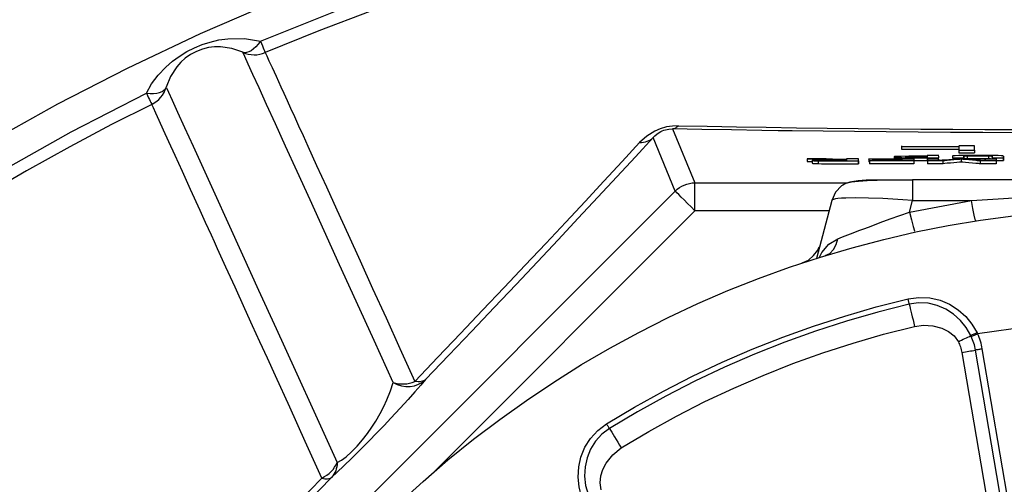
# Model space of a CAD drawing. Header units: millimetres. Extents: x 196 to 2027204, y -221452 to 153872.
# Tile 336 of 381: x 1216554 to 1216908, y -195212 to -195046. Entities that reach past the tile are written whole.
import ezdxf

# ---------------------------------------------------------------- set-up
doc = ezdxf.new("R2010")
doc.units = ezdxf.units.MM
doc.layers.get('Defpoints').update_dxf_attribs({"lineweight": 18})
doc.layers.add('00_Основной', color=163, linetype='Continuous', lineweight=40)
doc.layers.add('ТМ-размеры', color=25, linetype='Continuous', lineweight=20)
doc.styles.add('SFINKS', font='SFINKS.shx', dxfattribs={"width": 0.7, "oblique": 15})
doc.dimstyles.new('кира-50', dxfattribs={"dimtxt": 150, "dimasz": 40, "dimexe": 15, "dimexo": 0, "dimgap": 20, "dimtad": 1, "dimdec": 0, "dimrnd": 5, "dimdsep": 46, "dimtxsty": 'SFINKS', "dimblk1": 'OBLIQUE', "dimblk2": 'OBLIQUE', "dimsah": 1, "dimcen": 2.5, "dimclrd": 252, "dimclre": 252, "dimclrt": 252, "dimadec": 0, "dimazin": 0, "dimtfac": 1, "dimtdec": 0, "dimtofl": 0, "dimtmove": 0, "dimatfit": 3, "dimldrblk": 'OBLIQUE', "dimfxl": 15, "dimtfill": 1, "dimtolj": 1, "dimtzin": 0, "dimlwd": 20, "dimlwe": 20, "dimarcsym": 0})

# ---------------------------------------------------------------- blocks, each defined once
blk = doc.blocks.new('_Oblique')
at = {"color": 0, "linetype": 'ByBlock', "lineweight": -2}
blk.add_line((-0.5, -0.5), (0.5, 0.5), dxfattribs=at)
blk = doc.blocks.new('*D84')
at = {"layer": 'Defpoints', "color": 0, "linetype": 'ByBlock', "lineweight": 50, "transparency": 16777216}
for p in [(1217827.71, -194508.84), (1216087.62, -195856.77), (1217827.71, -195857.67)]:
    blk.add_point(p, dxfattribs=at)
at = {"layer": 'ТМ-размеры', "color": 252, "linetype": 'ByBlock', "lineweight": 20, "transparency": 16777216}
for p, q in [((1216087.62, -195856.77), (1216087.62, -194493.84)), ((1217827.71, -195857.67), (1217827.71, -194493.84)), ((1216087.62, -194508.84), (1217827.71, -194508.84))]:
    blk.add_line(p, q, dxfattribs=at)
at = {"layer": 'ТМ-размеры', "color": 252, "linetype": 'ByBlock', "lineweight": 20, "transparency": 16777216, "xscale": 40, "yscale": 40, "zscale": 40, "rotation": 180}
blk.add_blockref('_Oblique', (1216087.62, -194508.84), dxfattribs=at)
at = {"layer": 'ТМ-размеры', "color": 252, "linetype": 'ByBlock', "lineweight": 20, "transparency": 16777216, "xscale": 40, "yscale": 40, "zscale": 40}
blk.add_blockref('_Oblique', (1217827.71, -194508.84), dxfattribs=at)
at = {"layer": 'ТМ-размеры', "color": 252, "linetype": 'ByBlock', "transparency": 16777216, "insert": (1216957.66, -194413.84), "char_height": 150, "attachment_point": 5, "style": 'SFINKS', "bg_fill": 3, "box_fill_scale": 1.1, "bg_fill_color": 256, "bg_fill_true_color": 13158600, "bg_fill_transparency": 0}
blk.add_mtext('\\A1;1740', dxfattribs=at)

msp = doc.modelspace()

# ---------------------------------------------------------------- linework, layer by layer
at = {"layer": '00_Основной', "color": 252, "lineweight": 25, "ltscale": 10}
for p, q in [((1216789.54, -195107.27, 0.2), (1216781.62, -195088.13, 0.2)), ((1216788.61, -195085.01, 0.2), (1216796.61, -195104.34, 0.2)), ((1216870.72, -195091.29, 0.2), (1216870.72, -195092.3, 0.2)), ((1216896.83, -195091.12, 0.2), (1216891.32, -195091.12, 0.2)), ((1216868.1, -195094.99, 0.2), (1216868.1, -195095.08, 0.2)), ((1216868.1, -195095.08, 0.2), (1216868.1, -195095.16, 0.2)), ((1216868.1, -195095.16, 0.2), (1216868.1, -195095.68, 0.2)), ((1216868.6, -195095.23, 0.2), (1216868.6, -195095.68, 0.2)), ((1216869.89, -195095.29, 0.2), (1216869.89, -195095.68, 0.2)), ((1216871.82, -195095.32, 0.2), (1216871.82, -195095.68, 0.2)), ((1216873.4, -195094.92, 0.2), (1216873.4, -195095.2, 0.2)), ((1216873.99, -195095.33, 0.2), (1216873.99, -195095.68, 0.2)), ((1216884.13, -195094.51, 0.2), (1216879.88, -195094.51, 0.2)), ((1216879.88, -195094.66, 0.2), (1216879.88, -195094.79, 0.2)), ((1216879.92, -195094.9, 0.2), (1216879.92, -195095.22, 0.2)), ((1216884.13, -195095.33, 0.2), (1216884.13, -195094.79, 0.2)), ((1216889.01, -195095.33, 0.2), (1216893.1, -195095.33, 0.2)), ((1216891.3, -195092.59, 0.2), (1216891.3, -195093.59, 0.2)), ((1216893.1, -195094.74, 0.2), (1216893.1, -195095.33, 0.2)), ((1216893.1, -195095.33, 0.2), (1216893.1, -195094.74, 0.2)), ((1216893.1, -195095.33, 0.2), (1216893.1, -195095.68, 0.2)), ((1216894.3, -195094.64, 0.2), (1216894.3, -195095.64, 0.2)), ((1216896.83, -195092.59, 0.2), (1216896.83, -195093.59, 0.2)), ((1216901.96, -195094.64, 0.2), (1216901.96, -195095.64, 0.2)), ((1216903.2, -195095.12, 0.2), (1216903.2, -195094.74, 0.2)), ((1216903.2, -195095.33, 0.2), (1216903.2, -195095.68, 0.2)), ((1216907.3, -195094.74, 0.2), (1216907.3, -195095.33, 0.2)), ((1216907.3, -195095.33, 0.2), (1216907.3, -195096.33, 0.2)), ((1216836.91, -195095.68, 0.2), (1216836.91, -195096.68, 0.2)), ((1216838.7, -195096.32, 0.2), (1216838.7, -195097.32, 0.2)), ((1216840.79, -195096.46, 0.2), (1216840.79, -195097.46, 0.2)), ((1216851.02, -195096, 0.2), (1216848.5, -195096, 0.2)), ((1216855.26, -195095.68, 0.2), (1216851.02, -195095.68, 0.2)), ((1216851.02, -195096, 0.2), (1216851.02, -195095.89, 0.2)), ((1216851.02, -195095.89, 0.2), (1216851.02, -195096, 0.2)), ((1216851.02, -195096.12, 0.2), (1216851.02, -195096.37, 0.2)), ((1216855.26, -195096.48, 0.2), (1216855.26, -195095.68, 0.2)), ((1216855.26, -195096.48, 0.2), (1216855.26, -195097.49, 0.2)), ((1216855.26, -195097.49, 0.2), (1216855.26, -195096.68, 0.2)), ((1216858.93, -195095.8, 0.2), (1216858.93, -195096.8, 0.2)), ((1216859.29, -195096.8, 0.2), (1216858.93, -195096.8, 0.2)), ((1216858.94, -195095.74, 0.2), (1216858.94, -195095.75, 0.2)), ((1216859.28, -195096.48, 0.2), (1216859.28, -195097.49, 0.2)), ((1216860.4, -195096.15, 0.2), (1216860.4, -195096.37, 0.2)), ((1216860.42, -195096.12, 0.2), (1216860.42, -195096.1, 0.2)), ((1216860.42, -195096.12, 0.2), (1216860.42, -195096.1, 0.2)), ((1216870.88, -195095.81, 0.2), (1216870.88, -195096.03, 0.2)), ((1216870.88, -195096.18, 0.2), (1216870.88, -195096.37, 0.2)), ((1216875.14, -195095.68, 0.2), (1216875.14, -195095.98, 0.2)), ((1216875.14, -195096.48, 0.2), (1216875.14, -195096.47, 0.2)), ((1216875.14, -195096.47, 0.2), (1216875.14, -195096.48, 0.2)), ((1216875.14, -195096.48, 0.2), (1216875.14, -195097.49, 0.2)), ((1216875.14, -195097.46, 0.2), (1216875.14, -195097.49, 0.2)), ((1216879.98, -195095.68, 0.2), (1216879.98, -195096.46, 0.2)), ((1216879.98, -195096.48, 0.2), (1216879.98, -195097.49, 0.2)), ((1216883.83, -195095.68, 0.2), (1216883.83, -195096.27, 0.2)), ((1216884.13, -195096.33, 0.2), (1216884.13, -195095.8, 0.2)), ((1216885.56, -195096.48, 0.2), (1216885.56, -195097.49, 0.2)), ((1216892.06, -195095.86, 0.2), (1216892.06, -195096.87, 0.2)), ((1216898.92, -195096.48, 0.2), (1216898.92, -195097.49, 0.2)), ((1216900.74, -195095.68, 0.2), (1216900.74, -195096.27, 0.2)), ((1216904.66, -195095.68, 0.2), (1216904.66, -195096.44, 0.2)), ((1216904.66, -195096.48, 0.2), (1216904.66, -195097.49, 0.2)), ((1216796.61, -195104.34, 0.2), (1216851.32, -195104.34, 0.2)), ((1216874.7, -195103.26, 0.2), (1216874.7, -195103.51, 0.2)), ((1217040.72, -195103.26, 0.2), (1216874.7, -195103.26, 0.2)), ((1216561.72, -195335.09, 0.2), (1216789.54, -195107.27, 0.2)), ((1216845.72, -195110.67, 0.2), (1216840.17, -195131.4, 0.2)), ((1216873.6, -195114.79, 0.2), (1216895.78, -195110.67, 0.2)), ((1216873.6, -195114.79, 0.2), (1216874.7, -195110.67, 0.2)), ((1216874.7, -195110.67, 0.2), (1216895.78, -195110.67, 0.2)), ((1216796.61, -195114.34, 0.2), (1216703.18, -195207.76, 0.2)), ((1216844.74, -195114.34, 0.2), (1216796.61, -195114.34, 0.2)), ((1216875.67, -195121.93, 0.2), (1216875.7, -195121.97, 0.2)), ((1216843.35, -195130.41, 0.2), (1216844.18, -195129.98, 0.2)), ((1216892.33, -195165.12, 0.2), (1216922.83, -195343.29, 0.2)), ((1216927.75, -195342.44, 0.2), (1216897.24, -195164.29, 0.2)), ((1216930.21, -195342.02, 0.2), (1216899.69, -195163.87, 0.2))]:
    msp.add_line(p, q, dxfattribs=at)
at = {"layer": '00_Основной', "color": 252, "lineweight": 25, "ltscale": 10, "elevation": 0.2}
for points in [[(1216909.71, -194979.67), (1216879.26, -194982.02), (1216848.93, -194985.47), (1216819.28, -194989.98), (1216789.82, -194995.54), (1216760.59, -195002.17), (1216731.6, -195009.87), (1216702.42, -195018.78), (1216673.86, -195028.64), (1216646.08, -195039.39), (1216619.1, -195050.96), (1216592.95, -195063.3), (1216568.04, -195076.1), (1216543.95, -195089.54)], [(1216640.77, -195053.59), (1216668.91, -195042.31), (1216697.42, -195032.08), (1216726.32, -195022.92), (1216755.53, -195014.85), (1216785.01, -195007.88), (1216814.74, -195002), (1216844.67, -194997.23), (1216874.76, -194993.59), (1216904.95, -194991.06), (1216935.22, -194989.65)], [(1216935.35, -194994.08), (1216911.7, -194995.07), (1216887.65, -194996.8), (1216863.38, -194999.29), (1216840.59, -195002.28), (1216816.1, -195006.24), (1216792.28, -195010.84), (1216769.04, -195016.07), (1216749.86, -195020.91), (1216732.31, -195025.78), (1216713.52, -195031.48), (1216697.24, -195036.82), (1216679.98, -195042.9), (1216661.72, -195049.82), (1216642.49, -195057.66)], [(1216599.86, -195072.23), (1216601.74, -195068.84), (1216604.06, -195065.71), (1216606.83, -195062.82), (1216609.17, -195060.78), (1216611.61, -195059.01), (1216614.38, -195057.31), (1216617.14, -195055.92), (1216619.88, -195054.8), (1216622.79, -195053.86), (1216625.85, -195053.14), (1216629.1, -195052.67), (1216635.05, -195052.57), (1216640.77, -195053.59)], [(1216634.46, -195057.55), (1216630.55, -195056.14), (1216626.46, -195055.56), (1216624.34, -195055.6), (1216622.17, -195055.87), (1216619.98, -195056.42), (1216617.78, -195057.26), (1216615.69, -195058.36), (1216613.83, -195059.67), (1216612.18, -195061.12), (1216610.75, -195062.7), (1216608.49, -195066.19), (1216607, -195070.07)], [(1216640.77, -195053.59), (1216639.96, -195054.65), (1216639.12, -195055.58), (1216638.27, -195056.35), (1216637.42, -195056.98), (1216636.61, -195057.4), (1216635.83, -195057.65), (1216635.11, -195057.7), (1216634.46, -195057.55)], [(1216640.77, -195053.59), (1216641.13, -195054.45), (1216641.47, -195055.24), (1216641.75, -195055.92), (1216642.01, -195056.51), (1216642.21, -195056.98), (1216642.35, -195057.33), (1216642.45, -195057.55), (1216642.49, -195057.66)], [(1216688.38, -195175.89), (1216681.53, -195160.86), (1216675.13, -195146.79), (1216669.15, -195133.68), (1216663.63, -195121.55), (1216658.55, -195110.43), (1216653.94, -195100.31), (1216649.81, -195091.24), (1216646.14, -195083.21), (1216642.97, -195076.24), (1216640.29, -195070.34), (1216638.09, -195065.51), (1216636.38, -195061.76), (1216635.17, -195059.1), (1216634.46, -195057.55)], [(1216634.46, -195057.55), (1216635.42, -195057.93), (1216636.42, -195058.2), (1216637.44, -195058.38), (1216638.47, -195058.46), (1216639.5, -195058.41), (1216640.53, -195058.26), (1216641.53, -195058.02), (1216642.49, -195057.66)], [(1216642.49, -195057.66), (1216643.01, -195058.78), (1216643.83, -195060.57), (1216644.94, -195063.03), (1216646.37, -195066.16), (1216648.06, -195069.89), (1216649.13, -195072.23), (1216650.31, -195074.8), (1216651.58, -195077.59), (1216652.96, -195080.61), (1216654.44, -195083.88), (1216656.05, -195087.41), (1216657.78, -195091.21), (1216660.92, -195098.1), (1216664.43, -195105.78), (1216668.14, -195113.96), (1216672.2, -195122.86), (1216676.51, -195132.31), (1216681.01, -195142.19), (1216685.82, -195152.75), (1216690.8, -195163.67), (1216696.19, -195175.49)], [(1216599.86, -195072.23), (1216601.18, -195072.31), (1216602.44, -195072.28), (1216603.6, -195072.16), (1216604.61, -195071.92), (1216605.47, -195071.59), (1216606.16, -195071.16), (1216606.67, -195070.65), (1216607, -195070.07)], [(1216601.81, -195076.21), (1216602.71, -195075.7), (1216603.56, -195075.11), (1216604.33, -195074.43), (1216605.04, -195073.68), (1216605.67, -195072.86), (1216606.21, -195071.98), (1216606.65, -195071.04), (1216607, -195070.07)], [(1216607, -195070.07), (1216607.77, -195071.78), (1216609.13, -195074.76), (1216611.05, -195078.97), (1216613.54, -195084.45), (1216616.61, -195091.15), (1216620.22, -195099.08), (1216624.38, -195108.22), (1216629.1, -195118.57), (1216634.34, -195130.08), (1216640.12, -195142.76), (1216646.41, -195156.56), (1216653.21, -195171.49), (1216660.51, -195187.5), (1216668.28, -195204.58)], [(1216358.43, -195252.51), (1216379.35, -195230.6), (1216401.06, -195209.46), (1216423.55, -195189.15), (1216446.78, -195169.68), (1216470.73, -195151.11), (1216495.34, -195133.43), (1216520.6, -195116.68), (1216546.46, -195100.89), (1216572.89, -195086.06), (1216599.86, -195072.23)], [(1216599.86, -195072.23), (1216600.27, -195073.08), (1216600.65, -195073.84), (1216600.97, -195074.52), (1216601.26, -195075.08), (1216601.47, -195075.54), (1216601.64, -195075.88), (1216601.75, -195076.11), (1216601.81, -195076.21)], [(1216601.81, -195076.21), (1216587.36, -195083.46), (1216572.36, -195091.38), (1216556.83, -195100), (1216540.85, -195109.36), (1216524.39, -195119.52), (1216514.98, -195125.57), (1216505.44, -195131.9), (1216495.79, -195138.51), (1216486.03, -195145.4), (1216476.17, -195152.56), (1216467.96, -195158.72), (1216460.41, -195164.53), (1216444.44, -195177.28), (1216428.21, -195190.96), (1216411.76, -195205.58), (1216395.15, -195221.18), (1216378.44, -195237.82), (1216361.68, -195255.5)], [(1216662.84, -195210.14), (1216656.84, -195197), (1216651.28, -195184.79), (1216646.13, -195173.48), (1216643.28, -195167.22), (1216640.55, -195161.26), (1216637.96, -195155.56), (1216635.18, -195149.44), (1216631.66, -195141.75), (1216628.41, -195134.61), (1216625.39, -195127.98), (1216624.27, -195125.5), (1216623.17, -195123.11), (1216622.11, -195120.78), (1216621.1, -195118.54), (1216620.09, -195116.35), (1216619.13, -195114.25), (1216615.73, -195106.77), (1216612.76, -195100.22), (1216610.16, -195094.54), (1216607.93, -195089.66), (1216606.02, -195085.46), (1216604.46, -195082.04), (1216603.23, -195079.36), (1216602.36, -195077.41), (1216601.81, -195076.21)], [(1216790.67, -195083.9), (1216788.57, -195083.98), (1216786.36, -195084.32), (1216784.2, -195084.94), (1216782.23, -195085.78), (1216779.35, -195087.55), (1216776.78, -195089.87)], [(1216790.67, -195083.9), (1216790.43, -195084.14), (1216790.17, -195084.35), (1216789.92, -195084.53), (1216789.67, -195084.69), (1216789.4, -195084.82), (1216789.13, -195084.92), (1216788.88, -195084.97), (1216788.61, -195085.01)], [(1216790.67, -195083.9), (1216801.01, -195084.08), (1216811.54, -195084.26), (1216822.22, -195084.42), (1216833.06, -195084.58), (1216844.04, -195084.72), (1216855.14, -195084.84), (1216866.36, -195084.96), (1216877.68, -195085.06), (1216889.08, -195085.14), (1216900.56, -195085.21), (1216912.11, -195085.27), (1216923.71, -195085.32), (1216935.35, -195085.35)], [(1216781.62, -195088.13), (1216775.25, -195095.05), (1216768.64, -195102.17), (1216761.83, -195109.5), (1216754.79, -195117.03), (1216747.55, -195124.75), (1216740.09, -195132.67), (1216732.44, -195140.77), (1216724.61, -195149.02), (1216716.59, -195157.46), (1216708.4, -195166.05), (1216700.03, -195174.8)], [(1216776.78, -195089.87), (1216777.49, -195089.85), (1216778.17, -195089.77), (1216778.83, -195089.64), (1216779.46, -195089.44), (1216780.06, -195089.19), (1216780.62, -195088.89), (1216781.15, -195088.54), (1216781.62, -195088.13)], [(1216781.62, -195088.13), (1216782.22, -195087.48), (1216782.91, -195086.88), (1216783.8, -195086.26), (1216784.33, -195085.94), (1216784.88, -195085.69), (1216785.46, -195085.46), (1216786.04, -195085.3), (1216786.66, -195085.16), (1216787.3, -195085.06), (1216788.61, -195085.01)], [(1216826.5, -195085.64), (1216820.56, -195085.55), (1216809.73, -195085.38), (1216799.08, -195085.2), (1216788.61, -195085.01)], [(1216913.21, -195086.41), (1216911.56, -195086.4), (1216899.86, -195086.34), (1216888.23, -195086.27), (1216876.69, -195086.18), (1216865.23, -195086.08), (1216853.87, -195085.96), (1216842.64, -195085.83), (1216831.52, -195085.69), (1216826.5, -195085.64)], [(1216696.19, -195175.49), (1216704.45, -195166.84), (1216712.55, -195158.36), (1216720.46, -195150.02), (1216728.21, -195141.85), (1216735.76, -195133.86), (1216743.13, -195126.05), (1216750.28, -195118.42), (1216757.23, -195110.98), (1216763.97, -195103.74), (1216770.49, -195096.7), (1216776.78, -195089.87)], [(1216870.72, -195091.12), (1216870.72, -195091.22), (1216870.72, -195091.29)], [(1216870.72, -195091.29), (1216882.25, -195091.29), (1216891.3, -195091.29)], [(1216891.3, -195091.29), (1216891.3, -195092.03), (1216891.3, -195092.59)], [(1216896.83, -195092.59), (1216896.83, -195091.77), (1216896.83, -195091.12)], [(1216870.54, -195094.84), (1216869.48, -195094.86), (1216868.7, -195094.9), (1216868.21, -195094.95), (1216868.11, -195094.98), (1216868.1, -195094.99), (1216868.1, -195094.99), (1216868.1, -195094.99), (1216868.1, -195094.99), (1216868.1, -195094.99), (1216868.1, -195094.99), (1216868.1, -195094.99), (1216868.1, -195094.99)], [(1216868.1, -195095.08), (1216868.1, -195095.12), (1216868.1, -195095.14), (1216868.1, -195095.16), (1216868.22, -195095.2), (1216868.6, -195095.23)], [(1216868.6, -195095.23), (1216869.27, -195095.26), (1216869.89, -195095.29)], [(1216869.89, -195095.29), (1216870.86, -195095.3), (1216871.82, -195095.32)], [(1216879.88, -195094.79), (1216879.88, -195094.79), (1216879.82, -195094.79), (1216879.68, -195094.79), (1216879.13, -195094.79), (1216877.01, -195094.79), (1216873.32, -195094.81), (1216870.54, -195094.84)], [(1216870.72, -195092.3), (1216882.25, -195092.3), (1216891.3, -195092.3)], [(1216871.82, -195095.32), (1216873.07, -195095.32), (1216873.99, -195095.33)], [(1216872.64, -195095.19), (1216872.33, -195095.16), (1216872.27, -195095.14), (1216872.26, -195095.14), (1216872.26, -195095.14), (1216872.26, -195095.14), (1216872.26, -195095.14), (1216872.26, -195095.14), (1216872.26, -195095.14), (1216872.26, -195095.14), (1216872.26, -195095.14), (1216872.26, -195095.14), (1216872.26, -195095.14), (1216872.26, -195095.14), (1216872.26, -195095.14), (1216872.26, -195095.14), (1216872.26, -195095.14), (1216872.26, -195095.13), (1216872.26, -195095.13), (1216872.26, -195095.12), (1216872.26, -195095.08), (1216872.26, -195095.03), (1216872.26, -195095), (1216872.26, -195095), (1216872.33, -195094.98), (1216872.54, -195094.95), (1216872.91, -195094.93), (1216873.4, -195094.92)], [(1216873.77, -195095.2), (1216873.05, -195095.2), (1216872.64, -195095.19)], [(1216873.4, -195094.92), (1216874.84, -195094.9), (1216876.56, -195094.9), (1216879.92, -195094.9)], [(1216875.18, -195095.22), (1216874.47, -195095.22), (1216873.77, -195095.2)], [(1216873.99, -195095.33), (1216876.41, -195095.33), (1216884.13, -195095.33)], [(1216879.92, -195095.22), (1216878.28, -195095.22), (1216876.63, -195095.22), (1216875.18, -195095.22)], [(1216901.36, -195094.51), (1216899.04, -195094.51), (1216898.39, -195094.51), (1216896.02, -195094.51), (1216893.36, -195094.52), (1216891.31, -195094.57), (1216889.91, -195094.61), (1216889.15, -195094.68), (1216889.01, -195094.72), (1216889.01, -195094.82), (1216889.01, -195095.2), (1216889.01, -195095.29), (1216889.01, -195095.32), (1216889.01, -195095.32), (1216889.01, -195095.33), (1216889.01, -195095.33), (1216889.01, -195095.33)], [(1216893.1, -195095.52), (1216891.31, -195095.56), (1216889.91, -195095.61), (1216889.15, -195095.68), (1216889.01, -195095.71), (1216889.01, -195095.74), (1216889.01, -195095.81)], [(1216891.3, -195092.59), (1216894.4, -195092.59), (1216896.83, -195092.59)], [(1216891.3, -195093.59), (1216894.4, -195093.59), (1216896.83, -195093.59)], [(1216893.1, -195094.74), (1216893.2, -195094.69), (1216893.48, -195094.66), (1216893.84, -195094.65), (1216894.3, -195094.64)], [(1216894.3, -195094.64), (1216896.15, -195094.62), (1216898.68, -195094.61), (1216900.54, -195094.62), (1216901.96, -195094.64)], [(1216904.18, -195094.54), (1216902.61, -195094.52), (1216901.36, -195094.51)], [(1216901.96, -195094.64), (1216902.5, -195094.65), (1216902.89, -195094.68), (1216903.13, -195094.71), (1216903.19, -195094.72), (1216903.19, -195094.72), (1216903.2, -195094.72), (1216903.2, -195094.74), (1216903.2, -195094.74), (1216903.2, -195094.74), (1216903.2, -195094.74), (1216903.2, -195094.74), (1216903.2, -195094.74), (1216903.2, -195094.74), (1216903.2, -195094.74), (1216903.2, -195094.74), (1216903.2, -195094.74), (1216903.2, -195094.74), (1216903.2, -195094.74), (1216903.2, -195094.74), (1216903.2, -195094.74), (1216903.2, -195094.76), (1216903.2, -195094.84), (1216903.2, -195094.92), (1216903.2, -195095), (1216903.2, -195095.12), (1216903.2, -195095.22), (1216903.2, -195095.29), (1216903.2, -195095.33), (1216903.2, -195095.33), (1216903.2, -195095.33), (1216903.2, -195095.33), (1216903.2, -195095.33), (1216903.2, -195095.33), (1216903.2, -195095.33)], [(1216903.2, -195095.33), (1216903.2, -195095.33), (1216903.2, -195095.33), (1216903.2, -195095.33), (1216903.23, -195095.33), (1216903.37, -195095.33), (1216904.15, -195095.33), (1216905.25, -195095.33), (1216906.35, -195095.33), (1216907.13, -195095.33), (1216907.27, -195095.33), (1216907.3, -195095.33), (1216907.3, -195095.33), (1216907.3, -195095.33)], [(1216906.48, -195094.61), (1216905.35, -195094.57), (1216904.18, -195094.54)], [(1216907.3, -195095.33), (1216907.3, -195095.33), (1216907.3, -195095.33), (1216907.3, -195095.33), (1216907.3, -195095.33), (1216907.3, -195095.33), (1216907.3, -195095.33), (1216907.3, -195095.33), (1216907.3, -195095.33), (1216907.3, -195095.29), (1216907.3, -195095.2), (1216907.3, -195095.09), (1216907.3, -195094.96), (1216907.3, -195094.85), (1216907.3, -195094.76), (1216907.3, -195094.74), (1216907.1, -195094.66), (1216906.48, -195094.61)], [(1216836.91, -195095.68), (1216836.91, -195095.68), (1216836.91, -195095.68), (1216836.91, -195095.68), (1216836.91, -195095.68), (1216836.91, -195095.68), (1216836.93, -195095.68), (1216836.95, -195095.68), (1216837.06, -195095.68), (1216837.38, -195095.7), (1216838.28, -195095.74), (1216839.33, -195095.8), (1216840.48, -195095.85), (1216841.79, -195095.92), (1216842.95, -195095.96), (1216843.75, -195096), (1216844.04, -195096.02), (1216844.07, -195096.02), (1216844.07, -195096.02), (1216844.07, -195096.02)], [(1216842.12, -195095.68), (1216839.51, -195095.68), (1216837.14, -195095.68), (1216836.93, -195095.68), (1216836.91, -195095.68), (1216836.91, -195095.68), (1216836.91, -195095.68)], [(1216836.91, -195096.68), (1216836.91, -195096.68), (1216836.91, -195096.68), (1216836.91, -195096.68), (1216836.91, -195096.68), (1216836.91, -195096.68), (1216836.93, -195096.68), (1216836.95, -195096.68), (1216837.06, -195096.68), (1216837.38, -195096.7), (1216838.28, -195096.74), (1216838.7, -195096.77)], [(1216840.59, -195096.06), (1216839.78, -195096.09), (1216839.18, -195096.12), (1216838.8, -195096.15), (1216838.72, -195096.18), (1216838.7, -195096.18), (1216838.7, -195096.18), (1216838.7, -195096.19), (1216838.7, -195096.19), (1216838.7, -195096.19), (1216838.7, -195096.19), (1216838.7, -195096.19), (1216838.7, -195096.19), (1216838.7, -195096.19), (1216838.7, -195096.19), (1216838.7, -195096.19), (1216838.7, -195096.19), (1216838.7, -195096.19), (1216838.7, -195096.19), (1216838.7, -195096.19), (1216838.7, -195096.19), (1216838.7, -195096.19), (1216838.7, -195096.19), (1216838.7, -195096.2), (1216838.7, -195096.24), (1216838.7, -195096.3), (1216838.7, -195096.32), (1216838.7, -195096.32), (1216838.7, -195096.32), (1216838.7, -195096.32), (1216838.7, -195096.32), (1216838.7, -195096.32), (1216838.7, -195096.32), (1216838.7, -195096.32), (1216838.85, -195096.37), (1216839.23, -195096.4), (1216839.87, -195096.43), (1216840.79, -195096.46)], [(1216838.7, -195097.18), (1216838.7, -195097.18), (1216838.7, -195097.18), (1216838.7, -195097.18), (1216838.7, -195097.18), (1216838.7, -195097.18), (1216838.7, -195097.18), (1216838.7, -195097.18), (1216838.7, -195097.18), (1216838.7, -195097.18), (1216838.7, -195097.18), (1216838.7, -195097.18), (1216838.7, -195097.19), (1216838.7, -195097.19), (1216838.7, -195097.19), (1216838.7, -195097.2), (1216838.7, -195097.25), (1216838.7, -195097.3), (1216838.7, -195097.32), (1216838.7, -195097.32), (1216838.7, -195097.32), (1216838.7, -195097.32), (1216838.7, -195097.32), (1216838.7, -195097.32), (1216838.7, -195097.32), (1216838.7, -195097.32), (1216838.85, -195097.36), (1216839.23, -195097.4), (1216839.87, -195097.43), (1216840.79, -195097.46)], [(1216844.07, -195096.02), (1216842, -195096.03), (1216840.59, -195096.06)], [(1216840.79, -195096.46), (1216842.05, -195096.47), (1216843.67, -195096.48), (1216845.41, -195096.48), (1216846.27, -195096.48), (1216846.66, -195096.48), (1216846.83, -195096.48), (1216846.92, -195096.48), (1216846.95, -195096.48), (1216846.96, -195096.48), (1216846.97, -195096.48), (1216846.97, -195096.48), (1216846.97, -195096.48), (1216846.97, -195096.48), (1216846.97, -195096.48), (1216846.97, -195096.48), (1216846.97, -195096.48), (1216846.98, -195096.48), (1216847, -195096.48), (1216847.03, -195096.48), (1216847.16, -195096.48), (1216847.52, -195096.48), (1216848.57, -195096.48), (1216851.12, -195096.48), (1216852.63, -195096.48), (1216853.96, -195096.48), (1216854.7, -195096.48), (1216855.16, -195096.48), (1216855.26, -195096.48), (1216855.26, -195096.48), (1216855.26, -195096.48), (1216855.26, -195096.48)], [(1216840.79, -195097.46), (1216842.05, -195097.47), (1216843.67, -195097.47), (1216845.41, -195097.49), (1216846.27, -195097.49), (1216846.66, -195097.49), (1216846.83, -195097.49), (1216846.92, -195097.49), (1216846.95, -195097.49), (1216846.96, -195097.49), (1216846.97, -195097.49), (1216846.97, -195097.49), (1216846.97, -195097.49), (1216846.97, -195097.49), (1216846.97, -195097.49), (1216846.97, -195097.49), (1216846.97, -195097.49), (1216846.98, -195097.49), (1216847, -195097.49), (1216847.03, -195097.49), (1216847.16, -195097.49), (1216847.52, -195097.49), (1216848.57, -195097.49), (1216851.12, -195097.49), (1216852.63, -195097.49), (1216853.96, -195097.49), (1216854.7, -195097.49), (1216855.16, -195097.49), (1216855.26, -195097.49), (1216855.26, -195097.49), (1216855.26, -195097.49), (1216855.26, -195097.49)], [(1216848.5, -195096), (1216848.5, -195096), (1216848.5, -195096), (1216848.5, -195096), (1216848.5, -195096), (1216848.48, -195096), (1216848.48, -195096), (1216848.44, -195096), (1216848.33, -195096), (1216847.97, -195095.98), (1216847, -195095.94), (1216845.91, -195095.88), (1216844.74, -195095.81), (1216843.63, -195095.75), (1216842.74, -195095.71), (1216842.24, -195095.68), (1216842.14, -195095.68), (1216842.12, -195095.68), (1216842.12, -195095.68), (1216842.12, -195095.68), (1216842.12, -195095.68), (1216842.12, -195095.68), (1216842.12, -195095.68)], [(1216851.02, -195096.37), (1216851.02, -195096.37), (1216851.02, -195096.37), (1216851.02, -195096.37), (1216850.98, -195096.37), (1216850.87, -195096.37), (1216850.22, -195096.37), (1216848.93, -195096.37), (1216847.64, -195096.37), (1216846.93, -195096.37), (1216846.51, -195096.37), (1216845.74, -195096.37), (1216844.63, -195096.37), (1216843.84, -195096.37), (1216843.3, -195096.36), (1216843.11, -195096.36), (1216842.99, -195096.34), (1216842.95, -195096.34), (1216842.95, -195096.32), (1216842.95, -195096.3), (1216842.95, -195096.29), (1216842.95, -195096.24), (1216842.95, -195096.2), (1216842.98, -195096.18), (1216843.12, -195096.16), (1216843.51, -195096.15), (1216844.08, -195096.13), (1216844.63, -195096.12), (1216845.38, -195096.12), (1216846.05, -195096.12), (1216846.71, -195096.12), (1216847.07, -195096.12), (1216847.55, -195096.12), (1216848.79, -195096.12), (1216850.24, -195096.12), (1216850.92, -195096.12), (1216850.99, -195096.12), (1216851.02, -195096.12), (1216851.02, -195096.12), (1216851.02, -195096.12), (1216851.02, -195096.12), (1216851.02, -195096.12), (1216851.02, -195096.12), (1216851.02, -195096.12), (1216851.02, -195096.12), (1216851.02, -195096.12)], [(1216858.93, -195095.8), (1216858.94, -195095.78), (1216858.94, -195095.78), (1216858.94, -195095.76), (1216858.94, -195095.76)], [(1216870.89, -195095.8), (1216870.68, -195095.8), (1216870.53, -195095.8), (1216870.23, -195095.8), (1216869.71, -195095.8), (1216868.79, -195095.8), (1216867.14, -195095.8), (1216864.19, -195095.8), (1216861.56, -195095.8), (1216858.93, -195095.8)], [(1216858.94, -195095.68), (1216858.94, -195095.68), (1216858.94, -195095.68), (1216858.94, -195095.68), (1216858.95, -195095.68), (1216858.95, -195095.68), (1216858.97, -195095.68), (1216858.99, -195095.68), (1216859.05, -195095.68), (1216859.18, -195095.68), (1216859.43, -195095.68), (1216859.94, -195095.68), (1216860.96, -195095.68), (1216862.97, -195095.68), (1216867.04, -195095.68), (1216871.09, -195095.68), (1216875.14, -195095.68)], [(1216858.94, -195095.72), (1216858.95, -195095.71), (1216858.95, -195095.7)], [(1216859.28, -195096.48), (1216859.28, -195096.48), (1216859.28, -195096.47), (1216859.28, -195096.47), (1216859.28, -195096.46)], [(1216875.14, -195096.48), (1216875.14, -195096.48), (1216875.14, -195096.48), (1216875.14, -195096.48), (1216875.13, -195096.48), (1216875.11, -195096.48), (1216875.08, -195096.48), (1216875.02, -195096.48), (1216874.9, -195096.48), (1216874.66, -195096.48), (1216874.17, -195096.48), (1216873.16, -195096.48), (1216871.19, -195096.48), (1216867.22, -195096.48), (1216863.24, -195096.48), (1216859.28, -195096.48)], [(1216875.14, -195097.49), (1216875.14, -195097.49), (1216875.14, -195097.49), (1216875.14, -195097.49), (1216875.13, -195097.49), (1216875.11, -195097.49), (1216875.08, -195097.49), (1216875.02, -195097.49), (1216874.9, -195097.49), (1216874.66, -195097.49), (1216874.17, -195097.49), (1216873.16, -195097.49), (1216871.19, -195097.49), (1216867.22, -195097.49), (1216863.24, -195097.49), (1216859.28, -195097.49)], [(1216859.29, -195096.37), (1216859.49, -195096.37), (1216859.65, -195096.37), (1216859.92, -195096.37), (1216860.43, -195096.37), (1216861.32, -195096.37), (1216862.93, -195096.37), (1216865.8, -195096.37), (1216868.35, -195096.37), (1216870.9, -195096.37)], [(1216860.4, -195096.15), (1216860.42, -195096.15), (1216860.42, -195096.13), (1216860.42, -195096.13), (1216860.42, -195096.12)], [(1216870.89, -195096.15), (1216870.71, -195096.15), (1216870.56, -195096.15), (1216870.31, -195096.15), (1216869.86, -195096.15), (1216869.06, -195096.15), (1216867.6, -195096.15), (1216865.02, -195096.15), (1216862.72, -195096.15), (1216860.4, -195096.15)], [(1216860.42, -195096.03), (1216860.42, -195096.03), (1216860.42, -195096.03), (1216860.42, -195096.03), (1216860.43, -195096.03), (1216860.43, -195096.03), (1216860.45, -195096.03), (1216860.49, -195096.03), (1216860.58, -195096.03), (1216860.73, -195096.03), (1216861.07, -195096.03), (1216861.72, -195096.03), (1216863.03, -195096.03), (1216865.66, -195096.03), (1216870.89, -195096.03)], [(1216860.42, -195096.09), (1216860.43, -195096.06), (1216860.42, -195096.06)], [(1216870.89, -195096.03), (1216870.89, -195095.89), (1216870.89, -195095.89)], [(1216870.9, -195096.37), (1216870.89, -195096.37), (1216870.89, -195096.36), (1216870.89, -195096.34), (1216870.89, -195096.33), (1216870.89, -195096.3), (1216870.89, -195096.24), (1216870.89, -195096.18)], [(1216875.14, -195095.68), (1216875.15, -195095.68), (1216875.15, -195095.68), (1216875.15, -195095.68), (1216875.15, -195095.68), (1216875.15, -195095.68), (1216875.14, -195095.68), (1216875.14, -195095.68), (1216875.14, -195095.68), (1216875.14, -195095.7), (1216875.14, -195095.71), (1216875.14, -195095.72), (1216875.14, -195095.78), (1216875.14, -195095.88), (1216875.14, -195096.08), (1216875.14, -195096.29), (1216875.14, -195096.32)], [(1216875.14, -195096.32), (1216876.41, -195096.33), (1216879.98, -195096.33)], [(1216875.14, -195096.98), (1216875.14, -195097.08), (1216875.14, -195097.29), (1216875.14, -195097.32)], [(1216879.98, -195096.48), (1216879.98, -195096.48), (1216879.98, -195096.48), (1216879.98, -195096.48), (1216879.98, -195096.48), (1216879.98, -195096.48), (1216879.98, -195096.47), (1216879.99, -195096.42), (1216879.99, -195096.36), (1216879.99, -195096.3), (1216879.99, -195096.16), (1216879.99, -195096), (1216879.99, -195095.86), (1216879.99, -195095.75), (1216879.99, -195095.7), (1216879.99, -195095.68), (1216879.99, -195095.68), (1216879.98, -195095.68), (1216879.98, -195095.68)], [(1216879.98, -195095.68), (1216879.99, -195095.68), (1216879.99, -195095.68), (1216879.99, -195095.68), (1216879.99, -195095.68), (1216880.02, -195095.68), (1216880.09, -195095.68), (1216880.3, -195095.68), (1216880.9, -195095.68), (1216882.25, -195095.68), (1216883.44, -195095.68), (1216883.75, -195095.68), (1216883.8, -195095.68), (1216883.82, -195095.68), (1216883.83, -195095.68), (1216883.83, -195095.68), (1216883.83, -195095.68)], [(1216885.56, -195096.48), (1216885.56, -195096.48), (1216885.56, -195096.48), (1216885.56, -195096.48), (1216885.55, -195096.48), (1216885.55, -195096.48), (1216885.51, -195096.48), (1216885.41, -195096.48), (1216885.1, -195096.48), (1216884.25, -195096.48), (1216882.28, -195096.48), (1216880.54, -195096.48), (1216880.11, -195096.48), (1216880, -195096.48), (1216879.99, -195096.48), (1216879.98, -195096.48), (1216879.98, -195096.48), (1216879.98, -195096.48)], [(1216885.56, -195097.49), (1216885.56, -195097.49), (1216885.56, -195097.49), (1216885.56, -195097.49), (1216885.55, -195097.49), (1216885.55, -195097.49), (1216885.51, -195097.49), (1216885.41, -195097.49), (1216885.1, -195097.49), (1216884.25, -195097.49), (1216882.28, -195097.49), (1216880.54, -195097.49), (1216880.11, -195097.49), (1216880, -195097.49), (1216879.99, -195097.49), (1216879.98, -195097.49), (1216879.98, -195097.49), (1216879.98, -195097.49)], [(1216883.83, -195095.68), (1216883.83, -195095.68), (1216883.83, -195095.68), (1216883.83, -195095.68), (1216883.83, -195095.68), (1216883.83, -195095.68), (1216883.83, -195095.7), (1216883.82, -195095.72), (1216883.82, -195095.82), (1216883.82, -195095.92), (1216883.82, -195096.03), (1216883.82, -195096.13), (1216883.82, -195096.22), (1216883.82, -195096.27), (1216883.82, -195096.27), (1216883.82, -195096.27), (1216883.82, -195096.27), (1216883.82, -195096.27)], [(1216883.82, -195096.27), (1216883.82, -195096.27), (1216883.82, -195096.27), (1216883.82, -195096.27), (1216883.83, -195096.27), (1216883.87, -195096.27), (1216884, -195096.26), (1216884.35, -195096.23), (1216885.35, -195096.13), (1216886.48, -195096.03), (1216887.68, -195095.92), (1216888.83, -195095.82), (1216889.74, -195095.74), (1216890.25, -195095.7), (1216890.35, -195095.68), (1216890.38, -195095.68), (1216890.38, -195095.68), (1216890.39, -195095.68)], [(1216892.06, -195095.86), (1216892.04, -195095.86), (1216892.04, -195095.86), (1216892.04, -195095.86), (1216892.03, -195095.86), (1216891.99, -195095.86), (1216891.87, -195095.88), (1216891.52, -195095.92), (1216890.53, -195096), (1216889.42, -195096.12), (1216888.23, -195096.23), (1216887.11, -195096.34), (1216886.2, -195096.43), (1216885.69, -195096.47), (1216885.59, -195096.48), (1216885.56, -195096.48), (1216885.56, -195096.48), (1216885.56, -195096.48), (1216885.56, -195096.48)], [(1216892.06, -195096.87), (1216892.04, -195096.87), (1216892.04, -195096.87), (1216892.04, -195096.87), (1216892.03, -195096.87), (1216891.99, -195096.87), (1216891.87, -195096.88), (1216891.52, -195096.91), (1216890.53, -195097.01), (1216889.42, -195097.12), (1216888.23, -195097.23), (1216887.11, -195097.33), (1216886.2, -195097.43), (1216885.69, -195097.47), (1216885.59, -195097.49), (1216885.56, -195097.49), (1216885.56, -195097.49), (1216885.56, -195097.49), (1216885.56, -195097.49)], [(1216890.39, -195095.68), (1216890.39, -195095.68), (1216890.39, -195095.68), (1216890.39, -195095.68), (1216890.39, -195095.68), (1216890.39, -195095.68), (1216890.42, -195095.68), (1216890.49, -195095.68), (1216890.69, -195095.68), (1216891.22, -195095.68), (1216892.51, -195095.68), (1216893.62, -195095.68), (1216893.91, -195095.68), (1216893.96, -195095.68), (1216893.98, -195095.68), (1216893.98, -195095.68), (1216893.98, -195095.68), (1216893.98, -195095.68)], [(1216898.92, -195096.48), (1216898.92, -195096.48), (1216898.92, -195096.48), (1216898.92, -195096.48), (1216898.9, -195096.48), (1216898.86, -195096.48), (1216898.73, -195096.47), (1216898.35, -195096.43), (1216897.89, -195096.39), (1216897.32, -195096.34), (1216896.14, -195096.23), (1216894.87, -195096.12), (1216893.68, -195096), (1216892.72, -195095.92), (1216892.2, -195095.88), (1216892.09, -195095.86), (1216892.06, -195095.86), (1216892.06, -195095.86), (1216892.06, -195095.86), (1216892.06, -195095.86)], [(1216898.92, -195097.49), (1216898.92, -195097.49), (1216898.92, -195097.49), (1216898.92, -195097.49), (1216898.9, -195097.49), (1216898.86, -195097.49), (1216898.73, -195097.47), (1216898.35, -195097.43), (1216897.89, -195097.39), (1216897.32, -195097.35), (1216896.14, -195097.23), (1216894.87, -195097.12), (1216893.68, -195097.01), (1216892.72, -195096.92), (1216892.2, -195096.88), (1216892.09, -195096.87), (1216892.06, -195096.87), (1216892.06, -195096.87), (1216892.06, -195096.87), (1216892.06, -195096.87)], [(1216893.4, -195095.68), (1216893.48, -195095.67), (1216893.84, -195095.65), (1216894.3, -195095.64)], [(1216893.98, -195095.68), (1216893.98, -195095.68), (1216893.99, -195095.68), (1216893.99, -195095.68), (1216894, -195095.68), (1216894.05, -195095.68), (1216894.17, -195095.7), (1216894.54, -195095.72), (1216895.57, -195095.82), (1216896.74, -195095.92), (1216897.99, -195096.03), (1216899.03, -195096.13), (1216899.92, -195096.2), (1216900.54, -195096.26), (1216900.76, -195096.29)], [(1216894.3, -195095.64), (1216896.15, -195095.62), (1216898.68, -195095.61), (1216900.54, -195095.62), (1216901.96, -195095.64)], [(1216904.66, -195096.48), (1216904.66, -195096.48), (1216904.66, -195096.48), (1216904.66, -195096.48), (1216904.66, -195096.48), (1216904.65, -195096.48), (1216904.62, -195096.48), (1216904.5, -195096.48), (1216904.18, -195096.48), (1216903.32, -195096.48), (1216901.27, -195096.48), (1216899.49, -195096.48), (1216899.04, -195096.48), (1216898.94, -195096.48), (1216898.93, -195096.48), (1216898.93, -195096.48), (1216898.93, -195096.48), (1216898.92, -195096.48), (1216898.92, -195096.48)], [(1216904.66, -195097.49), (1216904.66, -195097.49), (1216904.66, -195097.49), (1216904.66, -195097.49), (1216904.66, -195097.49), (1216904.65, -195097.49), (1216904.62, -195097.49), (1216904.5, -195097.49), (1216904.18, -195097.49), (1216903.32, -195097.49), (1216901.27, -195097.49), (1216899.49, -195097.49), (1216899.04, -195097.49), (1216898.94, -195097.49), (1216898.93, -195097.49), (1216898.93, -195097.49), (1216898.93, -195097.49), (1216898.92, -195097.49), (1216898.92, -195097.49)], [(1216900.74, -195095.68), (1216900.75, -195095.68), (1216900.78, -195095.68), (1216900.85, -195095.68), (1216901.07, -195095.68), (1216901.67, -195095.68), (1216903.05, -195095.68), (1216904.26, -195095.68), (1216904.57, -195095.68), (1216904.65, -195095.68), (1216904.66, -195095.68), (1216904.66, -195095.68), (1216904.66, -195095.68), (1216904.66, -195095.68)], [(1216900.76, -195096.29), (1216900.76, -195096.26), (1216900.76, -195096.2), (1216900.76, -195096.12), (1216900.76, -195096.02), (1216900.76, -195095.92), (1216900.75, -195095.82), (1216900.75, -195095.74), (1216900.74, -195095.7), (1216900.74, -195095.68), (1216900.74, -195095.68), (1216900.74, -195095.68), (1216900.74, -195095.68), (1216900.74, -195095.68), (1216900.74, -195095.68), (1216900.74, -195095.68)], [(1216901.96, -195095.64), (1216902.5, -195095.65), (1216902.89, -195095.68), (1216902.92, -195095.68)], [(1216904.66, -195095.68), (1216904.66, -195095.68), (1216904.66, -195095.68), (1216904.66, -195095.68), (1216904.66, -195095.68), (1216904.66, -195095.68), (1216904.66, -195095.7), (1216904.66, -195095.74), (1216904.66, -195095.8), (1216904.66, -195095.86), (1216904.66, -195096), (1216904.66, -195096.16), (1216904.66, -195096.29), (1216904.66, -195096.4), (1216904.66, -195096.47), (1216904.66, -195096.48), (1216904.66, -195096.48), (1216904.66, -195096.48), (1216904.66, -195096.48), (1216904.66, -195096.48)], [(1216904.66, -195096.33), (1216905.25, -195096.33), (1216906.35, -195096.33), (1216907.13, -195096.33), (1216907.27, -195096.33), (1216907.3, -195096.33), (1216907.3, -195096.33), (1216907.3, -195096.33), (1216907.3, -195096.33)], [(1216907.3, -195096.33), (1216907.3, -195096.33), (1216907.3, -195096.33), (1216907.3, -195096.33), (1216907.3, -195096.33), (1216907.3, -195096.32), (1216907.3, -195096.32), (1216907.3, -195096.32), (1216907.3, -195096.32), (1216907.3, -195096.29), (1216907.3, -195096.2), (1216907.3, -195096.08), (1216907.3, -195095.96), (1216907.3, -195095.85), (1216907.3, -195095.76), (1216907.3, -195095.72)], [(1216789.54, -195107.27), (1216790.27, -195106.6), (1216791.07, -195106.02), (1216791.9, -195105.52), (1216792.79, -195105.11), (1216793.72, -195104.77), (1216794.66, -195104.53), (1216795.64, -195104.39), (1216796.61, -195104.34)], [(1216796.61, -195114.34), (1216796.61, -195112.43), (1216796.61, -195110.58), (1216796.61, -195108.89), (1216796.61, -195107.39), (1216796.61, -195106.14), (1216796.61, -195105.19), (1216796.61, -195104.58), (1216796.61, -195104.34)], [(1216849.23, -195105.39), (1216847.07, -195107.7), (1216845.72, -195110.67)], [(1216874.7, -195103.38), (1216870.11, -195103.38), (1216865.84, -195103.42), (1216861.92, -195103.48), (1216858.4, -195103.6), (1216855.34, -195103.8), (1216852.77, -195104.1), (1216850.71, -195104.61), (1216849.23, -195105.39)], [(1216874.7, -195103.38), (1216872.01, -195103.37), (1216869.58, -195103.37), (1216865.51, -195103.37), (1216863.4, -195103.37), (1216861.72, -195103.37), (1216860.37, -195103.37), (1216857.99, -195103.43), (1216855.14, -195103.62), (1216853.62, -195103.81), (1216852.12, -195104.09), (1216850.73, -195104.52), (1216849.54, -195105.15)], [(1216874.7, -195103.51), (1216874.7, -195103.78), (1216874.7, -195105.32), (1216874.7, -195107.7), (1216874.7, -195110.67)], [(1216796.61, -195114.34), (1216795.27, -195112.98), (1216793.96, -195111.68), (1216792.76, -195110.48), (1216791.7, -195109.42), (1216790.83, -195108.54), (1216790.15, -195107.87), (1216789.72, -195107.45), (1216789.54, -195107.27)], [(1216895.78, -195110.67), (1216920.58, -195109.12), (1216945.45, -195108.35), (1216970.01, -195108.35), (1216994.84, -195109.12), (1217019.64, -195110.67)], [(1216874.7, -195110.67), (1216871.19, -195110.4), (1216867.56, -195110.17), (1216864.05, -195109.98), (1216858.84, -195109.78), (1216854.35, -195109.71), (1216850.68, -195109.78), (1216849.17, -195109.86), (1216847.92, -195109.98), (1216847, -195110.12), (1216846.31, -195110.29), (1216845.9, -195110.47), (1216845.72, -195110.67)], [(1216897.32, -195117.96), (1216897.12, -195117.48), (1216896.76, -195115.94), (1216896.28, -195113.53), (1216895.78, -195110.67)], [(1216690.4, -195219.28), (1216699.09, -195211.34), (1216708.02, -195203.66), (1216717.19, -195196.25), (1216726.58, -195189.12), (1216736.16, -195182.3), (1216745.96, -195175.75), (1216755.94, -195169.5), (1216766.12, -195163.56), (1216776.47, -195157.92), (1216786.99, -195152.62), (1216797.65, -195147.61), (1216808.46, -195142.94), (1216819.41, -195138.61), (1216830.49, -195134.58), (1216841.68, -195130.92), (1216852.98, -195127.59), (1216864.37, -195124.6), (1216875.86, -195121.94), (1216887.41, -195119.64), (1216899.03, -195117.7), (1216910.7, -195116.1)], [(1216847.89, -195124.36), (1216849.58, -195123.7), (1216851.43, -195123), (1216853.42, -195122.22), (1216855.45, -195121.45), (1216857.56, -195120.64), (1216859.77, -195119.81), (1216863.02, -195118.58), (1216866.61, -195117.27), (1216870.08, -195116.01), (1216873.6, -195114.79)], [(1216873.6, -195114.79), (1216874.28, -195117.62), (1216874.92, -195120.01), (1216875.42, -195121.52), (1216875.49, -195121.62)], [(1216835.06, -195133.05), (1216837.29, -195131.99), (1216839.2, -195130.41), (1216840.65, -195128.42), (1216841.12, -195127.28)], [(1216841.15, -195131.17), (1216842.12, -195129.26), (1216844.67, -195126.26), (1216847.89, -195124.36)], [(1216844.18, -195129.98), (1216844.94, -195129.6), (1216846.31, -195128.25), (1216847.31, -195126.44), (1216847.89, -195124.36)], [(1216764.9, -195190.72), (1216774.99, -195184.71), (1216785.29, -195179.02), (1216795.75, -195173.66), (1216806.39, -195168.65), (1216817.17, -195163.98), (1216828.11, -195159.65), (1216839.17, -195155.68), (1216850.36, -195152.07), (1216861.65, -195148.81), (1216873.05, -195145.92)], [(1216873.5, -195147.81), (1216862.16, -195150.69), (1216850.92, -195153.92), (1216839.81, -195157.52), (1216828.8, -195161.47), (1216817.92, -195165.77), (1216807.19, -195170.41), (1216796.61, -195175.41), (1216786.2, -195180.73), (1216775.97, -195186.39), (1216765.92, -195192.37)], [(1216873.05, -195145.92), (1216876.93, -195145.37), (1216880.82, -195145.54), (1216884.52, -195146.38), (1216887.95, -195147.84), (1216891.03, -195149.8), (1216893.72, -195152.21), (1216895.98, -195154.98), (1216897.83, -195158.05)], [(1216873.5, -195147.81), (1216873.46, -195147.61), (1216873.4, -195147.41), (1216873.35, -195147.2), (1216873.3, -195146.96), (1216873.23, -195146.72), (1216873.18, -195146.47), (1216873.12, -195146.2), (1216873.05, -195145.92)], [(1216895.57, -195159.1), (1216893.95, -195156.23), (1216891.86, -195153.65), (1216889.41, -195151.42), (1216886.58, -195149.61), (1216883.51, -195148.29), (1216880.23, -195147.51), (1216876.85, -195147.34), (1216873.5, -195147.81)], [(1216873.5, -195147.81), (1216873.67, -195148.53), (1216873.87, -195149.36), (1216874.08, -195150.28), (1216874.32, -195151.28), (1216874.57, -195152.35), (1216874.84, -195153.47), (1216875.11, -195154.61), (1216875.38, -195155.77)], [(1216875.38, -195155.77), (1216878.65, -195155.34), (1216881.97, -195155.57), (1216885.16, -195156.43), (1216887.51, -195157.56), (1216889.56, -195159.17), (1216891.09, -195161.27)], [(1216898, -195158.39), (1216916.78, -195155.65), (1216931.61, -195154.23)], [(1216770.21, -195199.34), (1216780.04, -195193.48), (1216790.05, -195187.97), (1216800.22, -195182.76), (1216810.57, -195177.88), (1216821.05, -195173.34), (1216831.68, -195169.13), (1216842.44, -195165.26), (1216853.32, -195161.75), (1216864.3, -195158.59), (1216875.38, -195155.77)], [(1216891.09, -195161.27), (1216891.68, -195160.99), (1216892.25, -195160.7), (1216892.83, -195160.42), (1216893.41, -195160.14), (1216893.98, -195159.87), (1216894.51, -195159.6), (1216895.05, -195159.35), (1216895.57, -195159.1)], [(1216897.83, -195158.05), (1216897.53, -195158.19), (1216897.24, -195158.32), (1216896.95, -195158.46), (1216896.66, -195158.59), (1216896.38, -195158.73), (1216896.11, -195158.86), (1216895.84, -195158.97), (1216895.57, -195159.1)], [(1216895.72, -195159.44), (1216895.64, -195159.24), (1216895.57, -195159.1)], [(1216895.72, -195159.44), (1216895.99, -195159.31), (1216896.26, -195159.2), (1216896.54, -195159.07), (1216896.83, -195158.93), (1216897.11, -195158.8), (1216897.41, -195158.66), (1216897.7, -195158.53), (1216898, -195158.39)], [(1216897.83, -195158.05), (1216897.93, -195158.24), (1216898, -195158.39)], [(1216899.69, -195163.87), (1216899.57, -195163.16), (1216899.41, -195162.46), (1216899.23, -195161.76), (1216899.03, -195161.07), (1216898.8, -195160.38), (1216898.56, -195159.72), (1216898.28, -195159.04), (1216898, -195158.39)], [(1216891.09, -195161.27), (1216891.3, -195161.74), (1216891.49, -195162.2), (1216891.68, -195162.68), (1216891.85, -195163.16), (1216891.99, -195163.64), (1216892.11, -195164.14), (1216892.22, -195164.63), (1216892.33, -195165.12)], [(1216897.24, -195164.29), (1216897.12, -195163.66), (1216896.98, -195163.03), (1216896.83, -195162.43), (1216896.64, -195161.8), (1216896.45, -195161.2), (1216896.23, -195160.61), (1216895.99, -195160.01), (1216895.72, -195159.44)], [(1216892.33, -195165.12), (1216892.96, -195165.02), (1216893.61, -195164.91), (1216894.25, -195164.8), (1216894.87, -195164.68), (1216895.48, -195164.58), (1216896.08, -195164.49), (1216896.67, -195164.39), (1216897.24, -195164.29)], [(1216899.69, -195163.87), (1216899.38, -195163.92), (1216899.06, -195163.98), (1216898.73, -195164.02), (1216898.42, -195164.08), (1216898.11, -195164.14), (1216897.81, -195164.19), (1216897.52, -195164.23), (1216897.24, -195164.29)], [(1216700.03, -195174.8), (1216698.28, -195176.88), (1216696.19, -195179.26), (1216693.75, -195182), (1216690.88, -195185.13), (1216687.52, -195188.73), (1216685.13, -195191.26), (1216682.49, -195193.99), (1216679.6, -195196.96), (1216676.55, -195200.02), (1216673.52, -195203.01), (1216670.71, -195205.73), (1216668.28, -195208.03), (1216666.27, -195209.88)], [(1216668.28, -195204.58), (1216669.81, -195203.73), (1216671.56, -195202.48), (1216673.49, -195200.78), (1216675.49, -195198.74), (1216677.43, -195196.49), (1216679.19, -195194.18), (1216680.76, -195191.92), (1216682.14, -195189.76), (1216683.71, -195187.04), (1216685.03, -195184.5), (1216686.13, -195182.11), (1216687.43, -195178.84), (1216688.38, -195175.89)], [(1216688.38, -195175.89), (1216689.83, -195176.6), (1216691.37, -195177.09), (1216692.95, -195177.33), (1216694.53, -195177.3), (1216696.07, -195177.03), (1216697.52, -195176.52), (1216698.85, -195175.76), (1216700.03, -195174.8)], [(1216688.38, -195175.89), (1216689.29, -195176.16), (1216690.24, -195176.33), (1216691.23, -195176.42), (1216692.23, -195176.41), (1216693.23, -195176.33), (1216694.23, -195176.13), (1216695.22, -195175.86), (1216696.19, -195175.49)], [(1216700.03, -195174.8), (1216699.68, -195175.07), (1216699.3, -195175.28), (1216698.86, -195175.45), (1216698.4, -195175.56), (1216697.89, -195175.62), (1216697.35, -195175.64), (1216696.79, -195175.59), (1216696.19, -195175.49)], [(1216755.96, -195216.81), (1216755.08, -195213.34), (1216754.73, -195209.78), (1216754.94, -195206.13), (1216755.72, -195202.6), (1216757.14, -195199.1), (1216759.13, -195195.94), (1216761.78, -195193.05), (1216764.9, -195190.72)], [(1216765.92, -195192.37), (1216765.82, -195192.2), (1216765.7, -195192.02), (1216765.58, -195191.84), (1216765.46, -195191.64), (1216765.33, -195191.41), (1216765.19, -195191.18), (1216765.04, -195190.96), (1216764.9, -195190.72)], [(1216765.92, -195192.37), (1216763.21, -195194.42), (1216760.94, -195196.93), (1216759.17, -195199.79), (1216757.93, -195202.9), (1216757.23, -195206.17), (1216757.06, -195209.49), (1216757.42, -195212.79), (1216758.29, -195215.96)], [(1216765.92, -195192.37), (1216766.3, -195193), (1216766.75, -195193.72), (1216767.25, -195194.53), (1216767.79, -195195.4), (1216768.36, -195196.34), (1216768.96, -195197.31), (1216769.59, -195198.31), (1216770.21, -195199.34)], [(1216763.01, -195214.33), (1216762.59, -195211.87), (1216762.86, -195209.39), (1216763.63, -195207.03), (1216764.77, -195204.82), (1216767.17, -195201.76), (1216770.21, -195199.34)], [(1216662.84, -195210.14), (1216663.75, -195209.64), (1216664.61, -195209.09), (1216665.42, -195208.46), (1216666.15, -195207.76), (1216666.82, -195207.03), (1216667.39, -195206.24), (1216667.89, -195205.42), (1216668.28, -195204.58)], [(1216668.28, -195204.58), (1216668.25, -195205.34), (1216668.16, -195206.07), (1216667.99, -195206.79), (1216667.76, -195207.5), (1216667.48, -195208.15), (1216667.12, -195208.77), (1216666.72, -195209.35), (1216666.27, -195209.88)], [(1216546.72, -195328.5), (1216556.03, -195319.12), (1216565.3, -195309.76), (1216574.53, -195300.42), (1216583.72, -195291.14), (1216592.83, -195281.88), (1216601.88, -195272.66), (1216610.85, -195263.52), (1216619.76, -195254.43), (1216628.57, -195245.4), (1216637.3, -195236.45), (1216645.92, -195227.59), (1216654.42, -195218.82), (1216662.84, -195210.14)], [(1216666.27, -195209.88), (1216657.76, -195218.67), (1216649.13, -195227.55), (1216640.4, -195236.52), (1216631.56, -195245.58), (1216622.65, -195254.71), (1216613.64, -195263.91), (1216604.56, -195273.18), (1216595.39, -195282.5), (1216586.16, -195291.87), (1216578.85, -195299.29)], [(1216662.84, -195210.14), (1216663.39, -195210.28), (1216663.91, -195210.38), (1216664.39, -195210.42), (1216664.85, -195210.4), (1216665.26, -195210.35), (1216665.65, -195210.25), (1216665.97, -195210.1), (1216666.27, -195209.88)]]:
    msp.add_lwpolyline(points, dxfattribs=at)
msp.add_lwpolyline([(1216875.14, -195096.68), (1216875.15, -195096.68), (1216875.15, -195096.68), (1216875.15, -195096.68), (1216875.15, -195096.68), (1216875.15, -195096.68)], close=True, dxfattribs=at)

# ---------------------------------------------------------------- next in the draw order: dimensions: what is measured, and where the dimension line sits
at = {"layer": 'ТМ-размеры', "color": 3, "linetype": 'ByBlock'}
dim = msp.add_linear_dim(base=(1217827.71, -194508.84, 0.2), p1=(1216087.62, -195856.77, 0.2), p2=(1217827.71, -195857.67, 0.2), dimstyle='кира-50', dxfattribs=at)
dim.commit()
dim.dimension.update_dxf_attribs({"geometry": '*D84', "text_midpoint": (1216957.66, -194508.84, 0.2), "dimtype": 160})

doc.saveas('drawing.dxf')
